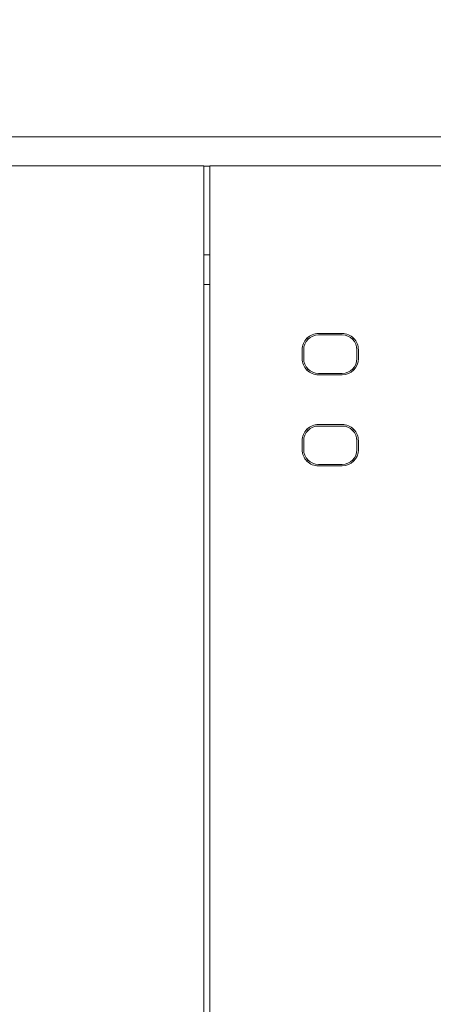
# Model space of a CAD drawing. Header units: millimetres. Extents: x -1114 to 1396, y -630 to 631.
# Tile 718 of 780: x 414 to 428, y 465 to 498. Entities that reach past the tile are written whole.
import ezdxf

# ---------------------------------------------------------------- set-up
doc = ezdxf.new("R2010")
doc.units = ezdxf.units.MM
doc.header["$MEASUREMENT"] = 0

msp = doc.modelspace()

# ---------------------------------------------------------------- linework, layer by layer
at = {"lineweight": 18}
for points, knots in [([(1038.9843, -629.7647), (1038.9843, -629.7647), (-1111.4882, -629.7647), (-1111.4882, -629.7647), (-1111.4882, -629.7647), (-1111.4882, -629.7647), (-1111.4882, 630.7883), (-1111.4882, 630.7883), (-1111.4882, 630.7883), (-1111.4882, 630.7883), (1038.9843, 630.7883), (1038.9843, 630.7883)], [0, 0, 0, 0, 0.3333333, 0.3333333, 0.3333333, 0.3333333, 0.6666667, 0.6666667, 0.6666667, 0.6666667, 1, 1, 1, 1]), ([(424.2779, 487.6046), (424.132, 487.6046), (423.9921, 487.5466), (423.889, 487.4434), (423.889, 487.4434), (423.7858, 487.3403), (423.7279, 487.2004), (423.7279, 487.0545)], [0, 0, 0, 0, 0.5, 0.5, 0.5, 0.5, 1, 1, 1, 1]), ([(424.2779, 487.5545), (424.1453, 487.5545), (424.0181, 487.5018), (423.9244, 487.408), (423.9244, 487.408), (423.8306, 487.3143), (423.7779, 487.1871), (423.7779, 487.0545)], [0, 0, 0, 0, 0.5, 0.5, 0.5, 0.5, 1, 1, 1, 1]), ([(425.628, 487.0545), (425.628, 487.2004), (425.57, 487.3403), (425.4669, 487.4434), (425.4669, 487.4434), (425.3637, 487.5466), (425.2238, 487.6046), (425.0779, 487.6046)], [0, 0, 0, 0, 0.5, 0.5, 0.5, 0.5, 1, 1, 1, 1]), ([(425.5779, 487.0545), (425.5779, 487.1871), (425.5252, 487.3143), (425.4315, 487.408), (425.4315, 487.408), (425.3377, 487.5018), (425.2105, 487.5545), (425.0779, 487.5545)], [0, 0, 0, 0, 0.5, 0.5, 0.5, 0.5, 1, 1, 1, 1]), ([(423.7279, 486.7545), (423.7279, 486.6086), (423.7858, 486.4687), (423.889, 486.3655), (423.889, 486.3655), (423.9921, 486.2624), (424.132, 486.2044), (424.2779, 486.2044)], [0, 0, 0, 0, 0.5, 0.5, 0.5, 0.5, 1, 1, 1, 1]), ([(423.7779, 486.7545), (423.7779, 486.6219), (423.8306, 486.4947), (423.9244, 486.4009), (423.9244, 486.4009), (424.0181, 486.3072), (424.1453, 486.2545), (424.2779, 486.2545)], [0, 0, 0, 0, 0.5, 0.5, 0.5, 0.5, 1, 1, 1, 1]), ([(424.2779, 484.5221), (424.132, 484.5221), (423.9921, 484.4641), (423.889, 484.3609), (423.889, 484.3609), (423.7858, 484.2578), (423.7279, 484.1179), (423.7279, 483.972)], [0, 0, 0, 0, 0.5, 0.5, 0.5, 0.5, 1, 1, 1, 1]), ([(424.2779, 484.472), (424.1453, 484.472), (424.0181, 484.4193), (423.9244, 484.3255), (423.9244, 484.3255), (423.8306, 484.2318), (423.7779, 484.1046), (423.7779, 483.972)], [0, 0, 0, 0, 0.5, 0.5, 0.5, 0.5, 1, 1, 1, 1]), ([(425.628, 483.972), (425.628, 484.1179), (425.57, 484.2578), (425.4669, 484.3609), (425.4669, 484.3609), (425.3637, 484.4641), (425.2238, 484.5221), (425.0779, 484.5221)], [0, 0, 0, 0, 0.5, 0.5, 0.5, 0.5, 1, 1, 1, 1]), ([(425.5779, 483.972), (425.5779, 484.1046), (425.5252, 484.2318), (425.4315, 484.3255), (425.4315, 484.3255), (425.3377, 484.4193), (425.2105, 484.472), (425.0779, 484.472)], [0, 0, 0, 0, 0.5, 0.5, 0.5, 0.5, 1, 1, 1, 1]), ([(423.7279, 483.672), (423.7279, 483.5261), (423.7858, 483.3862), (423.889, 483.283), (423.889, 483.283), (423.9921, 483.1799), (424.132, 483.1219), (424.2779, 483.1219)], [0, 0, 0, 0, 0.5, 0.5, 0.5, 0.5, 1, 1, 1, 1]), ([(423.7779, 483.672), (423.7779, 483.5394), (423.8306, 483.4122), (423.9244, 483.3184), (423.9244, 483.3184), (424.0181, 483.2247), (424.1453, 483.172), (424.2779, 483.172)], [0, 0, 0, 0, 0.5, 0.5, 0.5, 0.5, 1, 1, 1, 1])]:
    msp.add_open_spline(points, degree=3, knots=knots, dxfattribs=at)
for points in [[(397.318, 494.2623), (397.318, 494.2623), (419.4992, 494.2623), (419.4992, 494.2623)], [(421.4992, 494.2623), (421.4992, 494.2623), (419.4992, 494.2623), (419.4992, 494.2623)], [(421.4992, 494.2623), (421.4992, 494.2623), (443.702, 494.2623), (443.702, 494.2623)], [(364.1936, 493.2839), (364.1936, 493.2839), (420.3992, 493.2839), (420.3992, 493.2839)], [(420.3992, 493.2839), (420.3992, 493.2839), (364.1936, 493.2839), (364.1936, 493.2839)], [(420.3992, 493.2839), (420.3992, 493.2839), (420.3992, 491.2839), (420.3992, 491.2839)], [(420.5992, 493.2623), (420.5992, 493.2623), (420.3992, 493.2623), (420.3992, 493.2623)], [(420.3992, 493.2623), (420.3992, 493.2623), (420.5992, 493.2623), (420.5992, 493.2623)], [(420.5992, 493.2839), (420.5992, 493.2839), (476.8048, 493.2839), (476.8048, 493.2839)], [(420.5992, 491.2839), (420.5992, 491.2839), (420.5992, 493.2839), (420.5992, 493.2839)], [(476.8048, 493.2839), (476.8048, 493.2839), (420.5992, 493.2839), (420.5992, 493.2839)], [(420.3992, 491.2839), (420.3992, 491.2839), (420.3992, 441.2839), (420.3992, 441.2839)], [(420.5992, 441.2839), (420.5992, 441.2839), (420.5992, 491.2839), (420.5992, 491.2839)], [(420.5992, 490.2623), (420.5992, 490.2623), (420.3992, 490.2623), (420.3992, 490.2623)], [(420.5992, 489.2623), (420.5992, 489.2623), (420.3992, 489.2623), (420.3992, 489.2623)], [(424.2779, 487.6046), (424.2779, 487.6046), (425.0779, 487.6046), (425.0779, 487.6046)], [(425.0779, 487.5545), (425.0779, 487.5545), (424.2779, 487.5545), (424.2779, 487.5545)], [(423.9244, 487.408), (423.9244, 487.408), (423.8897, 487.4427), (423.8897, 487.4427)], [(425.4315, 487.408), (425.4315, 487.408), (425.4662, 487.4427), (425.4662, 487.4427)], [(423.7279, 487.0545), (423.7279, 487.0545), (423.7279, 486.7545), (423.7279, 486.7545)], [(423.7779, 487.0545), (423.7779, 487.0545), (423.7779, 486.7545), (423.7779, 486.7545)], [(425.5779, 486.7545), (425.5779, 486.7545), (425.5779, 487.0545), (425.5779, 487.0545)], [(425.628, 487.0545), (425.628, 487.0545), (425.628, 486.7545), (425.628, 486.7545)], [(425.0779, 486.2545), (425.3541, 486.2545), (425.5779, 486.4783), (425.5779, 486.7545)], [(425.0779, 486.2044), (425.3817, 486.2044), (425.628, 486.4507), (425.628, 486.7545)], [(423.8897, 486.3662), (423.8897, 486.3662), (423.9244, 486.4009), (423.9244, 486.4009)], [(424.2779, 486.2545), (424.2779, 486.2545), (425.0779, 486.2545), (425.0779, 486.2545)], [(424.2779, 486.2044), (424.2779, 486.2044), (425.0779, 486.2044), (425.0779, 486.2044)], [(425.4662, 486.3662), (425.4662, 486.3662), (425.4315, 486.4009), (425.4315, 486.4009)], [(423.9244, 484.3255), (423.9244, 484.3255), (423.8897, 484.3602), (423.8897, 484.3602)], [(424.2779, 484.5221), (424.2779, 484.5221), (425.0779, 484.5221), (425.0779, 484.5221)], [(424.2779, 484.472), (424.2779, 484.472), (425.0779, 484.472), (425.0779, 484.472)], [(425.4662, 484.3602), (425.4662, 484.3602), (425.4315, 484.3255), (425.4315, 484.3255)], [(423.7279, 483.972), (423.7279, 483.972), (423.7279, 483.672), (423.7279, 483.672)], [(423.7779, 483.672), (423.7779, 483.672), (423.7779, 483.972), (423.7779, 483.972)], [(425.5779, 483.972), (425.5779, 483.972), (425.5779, 483.672), (425.5779, 483.672)], [(425.628, 483.972), (425.628, 483.972), (425.628, 483.672), (425.628, 483.672)], [(425.0779, 483.172), (425.3541, 483.172), (425.5779, 483.3958), (425.5779, 483.672)], [(425.0779, 483.1219), (425.3817, 483.1219), (425.628, 483.3682), (425.628, 483.672)], [(423.9244, 483.3184), (423.9244, 483.3184), (423.8897, 483.2837), (423.8897, 483.2837)], [(425.4662, 483.2837), (425.4662, 483.2837), (425.4315, 483.3184), (425.4315, 483.3184)], [(425.0779, 483.172), (425.0779, 483.172), (424.2779, 483.172), (424.2779, 483.172)], [(424.2779, 483.1219), (424.2779, 483.1219), (425.0779, 483.1219), (425.0779, 483.1219)]]:
    msp.add_open_spline(points, degree=3, dxfattribs=at)

doc.saveas('drawing.dxf')
